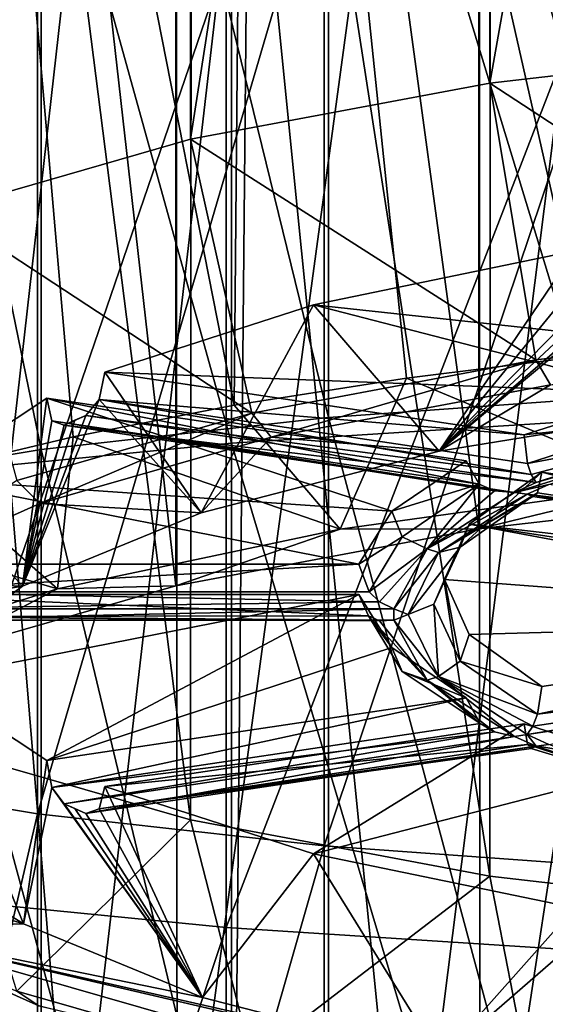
# Model space of a CAD drawing. Header units: millimetres. Extents: x -198 to 325, y 0 to 239.
# Tile 363 of 468: x 140.68 to 144.29, y 96.45 to 103.22. Entities that reach past the tile are written whole.
import ezdxf

# ---------------------------------------------------------------- set-up
doc = ezdxf.new("R2010")
doc.units = ezdxf.units.MM
doc.header["$LTSCALE"] = 65.185185
for name, color, linetype in [('659', 7, 'CONTINUOUS'), ('660', 7, 'CONTINUOUS'), ('713', 7, 'CONTINUOUS'), ('714', 7, 'CONTINUOUS'), ('715', 7, 'CONTINUOUS'), ('716', 7, 'CONTINUOUS'), ('725', 7, 'CONTINUOUS'), ('726', 7, 'CONTINUOUS'), ('727', 7, 'CONTINUOUS'), ('742', 7, 'CONTINUOUS'), ('744', 7, 'CONTINUOUS'), ('745', 7, 'CONTINUOUS'), ('761', 7, 'CONTINUOUS'), ('767', 7, 'CONTINUOUS'), ('768', 7, 'CONTINUOUS'), ('769', 7, 'CONTINUOUS'), ('770', 7, 'CONTINUOUS'), ('795', 7, 'CONTINUOUS'), ('796', 7, 'CONTINUOUS'), ('797', 7, 'CONTINUOUS'), ('802', 7, 'CONTINUOUS'), ('803', 7, 'CONTINUOUS'), ('804', 7, 'CONTINUOUS'), ('805', 7, 'CONTINUOUS'), ('806', 7, 'CONTINUOUS'), ('807', 7, 'CONTINUOUS'), ('808', 7, 'CONTINUOUS'), ('809', 7, 'CONTINUOUS'), ('810', 7, 'CONTINUOUS'), ('811', 7, 'CONTINUOUS'), ('834', 7, 'CONTINUOUS'), ('836', 7, 'CONTINUOUS'), ('837', 7, 'CONTINUOUS'), ('838', 7, 'CONTINUOUS'), ('839', 7, 'CONTINUOUS'), ('840', 7, 'CONTINUOUS')]:
    doc.layers.add(name, color=color, linetype=linetype)

msp = doc.modelspace()

# ---------------------------------------------------------------- linework, layer by layer
at = {"layer": '659', "color": 7, "linetype": 'CONTINUOUS', "true_color": 0xe0f2ff}
for points in [[(145.0558, 100.6489, -10.8693), (145.0558, 109.1266, -9.432), (142.8031, 108.8829, -8.2601), (145.0558, 100.6489, -10.8693)], [(142.8031, 100.4858, -9.6835), (142.8031, 108.8829, -8.2601), (140.8275, 108.5543, -6.68), (142.8031, 100.4858, -9.6835)], [(142.8031, 100.4858, -9.6835), (145.0558, 100.6489, -10.8693), (142.8031, 108.8829, -8.2601), (142.8031, 100.4858, -9.6835)], [(140.8275, 100.2659, -8.0847), (140.8275, 108.5543, -6.68), (139.2051, 108.1535, -4.7526), (140.8275, 100.2659, -8.0847)], [(140.8275, 100.2659, -8.0847), (142.8031, 100.4858, -9.6835), (140.8275, 108.5543, -6.68), (140.8275, 100.2659, -8.0847)], [(139.2051, 99.9977, -6.1344), (140.8275, 100.2659, -8.0847), (139.2051, 108.1535, -4.7526), (139.2051, 99.9977, -6.1344)], [(139.1852, 98.0283, 8.1884), (139.1852, 105.211, 9.4024), (140.8022, 104.8095, 11.3342), (139.1852, 98.0283, 8.1884)], [(140.8022, 97.7596, 10.1431), (139.1852, 98.0283, 8.1884), (140.8022, 104.8095, 11.3342), (140.8022, 97.7596, 10.1431)], [(140.8022, 97.7596, 10.1431), (140.8022, 104.8095, 11.3342), (142.7733, 104.4801, 12.9197), (140.8022, 97.7596, 10.1431)], [(142.7733, 97.5391, 11.7473), (140.8022, 97.7596, 10.1431), (142.7733, 104.4801, 12.9197), (142.7733, 97.5391, 11.7473)], [(142.7733, 97.5391, 11.7473), (142.7733, 104.4801, 12.9197), (145.0228, 104.2353, 14.0977), (142.7733, 97.5391, 11.7473)], [(145.0228, 97.3753, 12.9393), (142.7733, 97.5391, 11.7473), (145.0228, 104.2353, 14.0977), (145.0228, 97.3753, 12.9393)], [(145.0558, 92.0938, -11.7343), (145.0558, 100.6489, -10.8693), (142.8031, 100.4858, -9.6835), (145.0558, 92.0938, -11.7343)], [(142.8031, 92.0121, -10.5401), (142.8031, 100.4858, -9.6835), (140.8275, 100.2659, -8.0847), (142.8031, 92.0121, -10.5401)], [(142.8031, 92.0121, -10.5401), (145.0558, 92.0938, -11.7343), (142.8031, 100.4858, -9.6835), (142.8031, 92.0121, -10.5401)], [(140.8275, 91.9019, -8.93), (140.8275, 100.2659, -8.0847), (139.2051, 99.9977, -6.1344), (140.8275, 91.9019, -8.93)], [(140.8275, 91.9019, -8.93), (142.8031, 92.0121, -10.5401), (140.8275, 100.2659, -8.0847), (140.8275, 91.9019, -8.93)], [(139.2051, 91.7675, -6.966), (140.8275, 91.9019, -8.93), (139.2051, 99.9977, -6.1344), (139.2051, 91.7675, -6.966)], [(139.1852, 90.7805, 7.4578), (139.1852, 98.0283, 8.1884), (140.8022, 97.7596, 10.1431), (139.1852, 90.7805, 7.4578)], [(140.8022, 90.6458, 9.4263), (139.1852, 90.7805, 7.4578), (140.8022, 97.7596, 10.1431), (140.8022, 90.6458, 9.4263)], [(140.8022, 90.6458, 9.4263), (140.8022, 97.7596, 10.1431), (142.7733, 97.5391, 11.7473), (140.8022, 90.6458, 9.4263)], [(142.7733, 90.5353, 11.0418), (140.8022, 90.6458, 9.4263), (142.7733, 97.5391, 11.7473), (142.7733, 90.5353, 11.0418)], [(142.7733, 90.5353, 11.0418), (142.7733, 97.5391, 11.7473), (145.0228, 97.3753, 12.9393), (142.7733, 90.5353, 11.0418)], [(145.0228, 90.4532, 12.2422), (142.7733, 90.5353, 11.0418), (145.0228, 97.3753, 12.9393), (145.0228, 90.4532, 12.2422)]]:
    msp.add_3dface(points, dxfattribs=at)
at = {"layer": '660', "color": 7, "linetype": 'CONTINUOUS', "true_color": 0xe0f2ff}
for points in [[(144.6176, 108.8619, -11.5031), (144.6176, 100.4685, -12.8889), (142.1342, 108.6222, -10.2979), (144.6176, 108.8619, -11.5031)], [(142.1342, 108.6222, -10.2979), (142.1342, 100.3081, -11.6705), (139.9192, 108.2974, -8.6652), (142.1342, 108.6222, -10.2979)], [(142.1342, 108.6222, -10.2979), (144.6176, 100.4685, -12.8889), (142.1342, 100.3081, -11.6705), (142.1342, 108.6222, -10.2979)], [(139.9192, 108.2974, -8.6652), (142.1342, 100.3081, -11.6705), (139.9192, 100.0909, -10.0201), (139.9192, 108.2974, -8.6652)], [(139.8884, 103.969, 13.0955), (139.8884, 97.1949, 11.9771), (142.0988, 103.643, 14.7343), (139.8884, 103.969, 13.0955)], [(142.0988, 103.643, 14.7343), (139.8884, 97.1949, 11.9771), (142.0988, 96.9768, 13.6337), (142.0988, 103.643, 14.7343)], [(142.0988, 103.643, 14.7343), (142.0988, 96.9768, 13.6337), (144.5788, 103.4019, 15.9463), (142.0988, 103.643, 14.7343)], [(144.5788, 103.4019, 15.9463), (142.0988, 96.9768, 13.6337), (144.5788, 96.8155, 14.8588), (144.5788, 103.4019, 15.9463)], [(144.6176, 100.4685, -12.8889), (144.6176, 92.0025, -13.7227), (142.1342, 100.3081, -11.6705), (144.6176, 100.4685, -12.8889)], [(142.1342, 100.3081, -11.6705), (142.1342, 91.9221, -12.4965), (139.9192, 100.0909, -10.0201), (142.1342, 100.3081, -11.6705)], [(142.1342, 100.3081, -11.6705), (144.6176, 92.0025, -13.7227), (142.1342, 91.9221, -12.4965), (142.1342, 100.3081, -11.6705)], [(139.9192, 100.0909, -10.0201), (142.1342, 91.9221, -12.4965), (139.9192, 91.8132, -10.8354), (139.9192, 100.0909, -10.0201)], [(139.8884, 97.1949, 11.9771), (139.8884, 90.3621, 11.3042), (142.0988, 96.9768, 13.6337), (139.8884, 97.1949, 11.9771)], [(142.0988, 96.9768, 13.6337), (139.8884, 90.3621, 11.3042), (142.0988, 90.2529, 12.9714), (142.0988, 96.9768, 13.6337)], [(142.0988, 96.9768, 13.6337), (142.0988, 90.2529, 12.9714), (144.5788, 96.8155, 14.8588), (142.0988, 96.9768, 13.6337)], [(144.5788, 96.8155, 14.8588), (142.0988, 90.2529, 12.9714), (144.5788, 90.172, 14.2045), (144.5788, 96.8155, 14.8588)]]:
    msp.add_3dface(points, dxfattribs=at)
at = {"layer": '713', "color": 2, "linetype": 'CONTINUOUS'}
for points in [[(146.2334, 115.8917, 239.3988), (143.9099, 115.6237, 238.3987), (143.9125, 102.7873, 241.8398), (146.2334, 115.8917, 239.3988)], [(146.2377, 103.0552, 242.8398), (146.2334, 115.8917, 239.3988), (143.9125, 102.7873, 241.8398), (146.2377, 103.0552, 242.8398)], [(143.9099, 115.6237, 238.3987), (141.8536, 115.2369, 236.9553), (141.8533, 102.4001, 240.3947), (143.9099, 115.6237, 238.3987)], [(143.9125, 102.7873, 241.8398), (143.9099, 115.6237, 238.3987), (141.8533, 102.4001, 240.3947), (143.9125, 102.7873, 241.8398)], [(141.8536, 115.2369, 236.9553), (140.1499, 114.7471, 235.1273), (140.1502, 101.9105, 238.5677), (141.8536, 115.2369, 236.9553)], [(141.8533, 102.4001, 240.3947), (141.8536, 115.2369, 236.9553), (140.1502, 101.9105, 238.5677), (141.8533, 102.4001, 240.3947)]]:
    msp.add_3dface(points, dxfattribs=at)
at = {"layer": '714', "color": 2, "linetype": 'CONTINUOUS'}
for points in [[(146.2377, 103.0552, 242.8398), (143.9125, 102.7873, 241.8398), (146.432, 101.1373, 242.7348), (146.2377, 103.0552, 242.8398)], [(143.9125, 102.7873, 241.8398), (141.8533, 102.4001, 240.3947), (144.2268, 100.8831, 241.7865), (143.9125, 102.7873, 241.8398)], [(146.432, 101.1373, 242.7348), (143.9125, 102.7873, 241.8398), (144.2268, 100.8831, 241.7865), (146.432, 101.1373, 242.7348)], [(141.8533, 102.4001, 240.3947), (140.1502, 101.9105, 238.5677), (142.2739, 100.5159, 240.416), (141.8533, 102.4001, 240.3947)], [(144.2268, 100.8831, 241.7865), (141.8533, 102.4001, 240.3947), (142.2739, 100.5159, 240.416), (144.2268, 100.8831, 241.7865)], [(142.2739, 100.5159, 240.416), (140.1502, 101.9105, 238.5677), (140.6587, 100.0516, 238.6833), (142.2739, 100.5159, 240.416)]]:
    msp.add_3dface(points, dxfattribs=at)
at = {"layer": '715', "color": 2, "linetype": 'CONTINUOUS'}
for points in [[(146.432, 101.1373, 242.7348), (144.2268, 100.8831, 241.7865), (144.3286, 100.7115, 241.6672), (146.432, 101.1373, 242.7348)], [(144.2268, 100.8831, 241.7865), (142.2739, 100.5159, 240.416), (142.4088, 100.3512, 240.3223), (144.2268, 100.8831, 241.7865)], [(144.3286, 100.7115, 241.6672), (144.2268, 100.8831, 241.7865), (142.4088, 100.3512, 240.3223), (144.3286, 100.7115, 241.6672)], [(142.2739, 100.5159, 240.416), (140.6587, 100.0516, 238.6833), (140.8181, 99.8948, 238.6191), (142.2739, 100.5159, 240.416)], [(142.4088, 100.3512, 240.3223), (142.2739, 100.5159, 240.416), (140.8181, 99.8948, 238.6191), (142.4088, 100.3512, 240.3223)], [(140.8181, 99.8948, 238.6191), (140.6587, 100.0516, 238.6833), (139.6306, 99.3638, 236.6374), (140.8181, 99.8948, 238.6191)]]:
    msp.add_3dface(points, dxfattribs=at)
at = {"layer": '716', "color": 2, "linetype": 'CONTINUOUS'}
for points in [[(140.2583, 97.2794, 228.8582), (140.7041, 97.0018, 227.8222), (140.0269, 98.6806, 229.2579), (140.2583, 97.2794, 228.8582)], [(140.0269, 98.6806, 229.2579), (140.7041, 97.0018, 227.8222), (140.865, 98.1267, 227.1909), (140.0269, 98.6806, 229.2579)], [(140.865, 98.1267, 227.1909), (140.7041, 97.0018, 227.8222), (140.8994, 97.9392, 227.1741), (140.865, 98.1267, 227.1909)], [(140.7041, 97.0018, 227.8222), (141.9358, 96.496, 225.9347), (140.8994, 97.9392, 227.1741), (140.7041, 97.0018, 227.8222)], [(140.8994, 97.9392, 227.1741), (141.9358, 96.496, 225.9347), (140.9842, 97.8283, 227.0432), (140.8994, 97.9392, 227.1741)], [(141.2262, 97.7927, 226.6274), (141.9358, 96.496, 225.9347), (141.265, 97.9474, 226.5216), (141.2262, 97.7927, 226.6274)], [(141.265, 97.9474, 226.5216), (141.9358, 96.496, 225.9347), (142.6992, 97.4826, 224.7871), (141.265, 97.9474, 226.5216)], [(140.9842, 97.8283, 227.0432), (141.9358, 96.496, 225.9347), (141.0583, 97.7946, 226.9172), (140.9842, 97.8283, 227.0432)], [(141.0583, 97.7946, 226.9172), (141.9358, 96.496, 225.9347), (141.1342, 97.7611, 226.7923), (141.0583, 97.7946, 226.9172)], [(141.1342, 97.7611, 226.7923), (141.9358, 96.496, 225.9347), (141.2262, 97.7927, 226.6274), (141.1342, 97.7611, 226.7923)], [(141.9358, 96.496, 225.9347), (143.5716, 96.0736, 224.3582), (142.6992, 97.4826, 224.7871), (141.9358, 96.496, 225.9347)], [(142.6992, 97.4826, 224.7871), (143.5716, 96.0736, 224.3582), (144.495, 97.1114, 223.4017), (142.6992, 97.4826, 224.7871)], [(144.495, 97.1114, 223.4017), (143.5716, 96.0736, 224.3582), (144.5571, 96.9306, 223.41), (144.495, 97.1114, 223.4017)], [(143.5716, 96.0736, 224.3582), (145.5283, 95.7561, 223.1734), (144.5571, 96.9306, 223.41), (143.5716, 96.0736, 224.3582)]]:
    msp.add_3dface(points, dxfattribs=at)
at = {"layer": '725', "color": 7, "linetype": 'CONTINUOUS', "true_color": 0xcad1ee}
for points in [[(140.0289, 110.7787, 221.2827), (140.0364, 95.0798, 225.4788), (141.753, 110.2831, 219.4332), (140.0289, 110.7787, 221.2827)], [(140.0364, 95.0798, 225.4788), (141.7607, 94.585, 223.6323), (141.753, 110.2831, 219.4332), (140.0364, 95.0798, 225.4788)], [(141.753, 110.2831, 219.4332), (141.7607, 94.585, 223.6323), (143.8375, 109.8911, 217.9703), (141.753, 110.2831, 219.4332)], [(141.7607, 94.585, 223.6323), (143.8419, 94.1942, 222.1737), (143.8375, 109.8911, 217.9703), (141.7607, 94.585, 223.6323)], [(143.8375, 109.8911, 217.9703), (143.8419, 94.1942, 222.1737), (146.1914, 109.6199, 216.958), (143.8375, 109.8911, 217.9703)], [(143.8419, 94.1942, 222.1737), (146.1941, 93.9233, 221.163), (146.1914, 109.6199, 216.958), (143.8419, 94.1942, 222.1737)]]:
    msp.add_3dface(points, dxfattribs=at)
at = {"layer": '726', "color": 7, "linetype": 'CONTINUOUS', "true_color": 0xcad1ee}
for points in [[(144.5903, 100.9128, 244.7383), (143.339, 100.7571, 244.1574), (145.095, 100.0244, 243.9322), (144.5903, 100.9128, 244.7383)], [(143.339, 100.7571, 244.1574), (142.1537, 100.5701, 243.4593), (142.8814, 99.7184, 242.7906), (143.339, 100.7571, 244.1574)], [(145.095, 100.0244, 243.9322), (143.339, 100.7571, 244.1574), (142.8814, 99.7184, 242.7906), (145.095, 100.0244, 243.9322)], [(142.1537, 100.5701, 243.4593), (141.0462, 100.3534, 242.6508), (142.8814, 99.7184, 242.7906), (142.1537, 100.5701, 243.4593)], [(141.0462, 100.3534, 242.6508), (140.0272, 100.1094, 241.74), (140.9391, 99.3065, 241.2531), (141.0462, 100.3534, 242.6508)], [(142.8814, 99.7184, 242.7906), (141.0462, 100.3534, 242.6508), (140.9391, 99.3065, 241.2531), (142.8814, 99.7184, 242.7906)], [(140.0272, 100.1094, 241.74), (139.1071, 99.8403, 240.7359), (140.9391, 99.3065, 241.2531), (140.0272, 100.1094, 241.74)], [(140.9391, 99.3065, 241.2531), (139.1071, 99.8403, 240.7359), (139.3431, 98.8041, 239.3781), (140.9391, 99.3065, 241.2531)]]:
    msp.add_3dface(points, dxfattribs=at)
at = {"layer": '727', "color": 7, "linetype": 'CONTINUOUS', "true_color": 0xcad1ee}
for points in [[(144.6588, 111.5941, 241.9057), (142.2487, 111.2606, 240.661), (144.5903, 100.9128, 244.7383), (144.6588, 111.5941, 241.9057)], [(142.2487, 111.2606, 240.661), (140.1362, 110.8118, 238.9862), (142.1537, 100.5701, 243.4593), (142.2487, 111.2606, 240.661)], [(143.339, 100.7571, 244.1574), (142.2487, 111.2606, 240.661), (142.1537, 100.5701, 243.4593), (143.339, 100.7571, 244.1574)], [(144.5903, 100.9128, 244.7383), (142.2487, 111.2606, 240.661), (143.339, 100.7571, 244.1574), (144.5903, 100.9128, 244.7383)], [(141.0462, 100.3534, 242.6508), (140.1362, 110.8118, 238.9862), (140.0272, 100.1094, 241.74), (141.0462, 100.3534, 242.6508)], [(142.1537, 100.5701, 243.4593), (140.1362, 110.8118, 238.9862), (141.0462, 100.3534, 242.6508), (142.1537, 100.5701, 243.4593)]]:
    msp.add_3dface(points, dxfattribs=at)
at = {"layer": '742', "color": 7, "linetype": 'CONTINUOUS', "true_color": 0xcad1ee}
for points in [[(140.0272, 95.0602, 222.8961), (140.1442, 105.7036, 219.922), (141.0462, 94.8161, 221.9853), (140.0272, 95.0602, 222.8961)], [(140.1442, 105.7036, 219.922), (142.2551, 105.2558, 218.2508), (141.0462, 94.8161, 221.9853), (140.1442, 105.7036, 219.922)], [(141.0462, 94.8161, 221.9853), (142.2551, 105.2558, 218.2508), (142.1537, 94.5995, 221.1768), (141.0462, 94.8161, 221.9853)], [(142.1537, 94.5995, 221.1768), (142.2551, 105.2558, 218.2508), (143.339, 94.4124, 220.4787), (142.1537, 94.5995, 221.1768)], [(142.2551, 105.2558, 218.2508), (144.6631, 104.9229, 217.0085), (143.339, 94.4124, 220.4787), (142.2551, 105.2558, 218.2508)], [(143.339, 94.4124, 220.4787), (144.6631, 104.9229, 217.0085), (144.5903, 94.2568, 219.8978), (143.339, 94.4124, 220.4787)]]:
    msp.add_3dface(points, dxfattribs=at)
at = {"layer": '744', "color": 7, "linetype": 'CONTINUOUS', "true_color": 0xcad1ee}
for points in [[(145.095, 100.0244, 243.9322), (142.8814, 99.7184, 242.7906), (143.835, 99.7196, 242.7947), (145.095, 100.0244, 243.9322)], [(146.1874, 99.9909, 243.8072), (145.095, 100.0244, 243.9322), (143.835, 99.7196, 242.7947), (146.1874, 99.9909, 243.8072)], [(142.8814, 99.7184, 242.7906), (140.9391, 99.3065, 241.2531), (141.753, 99.328, 241.3333), (142.8814, 99.7184, 242.7906)], [(143.835, 99.7196, 242.7947), (142.8814, 99.7184, 242.7906), (141.753, 99.328, 241.3333), (143.835, 99.7196, 242.7947)], [(141.753, 99.328, 241.3333), (140.9391, 99.3065, 241.2531), (140.0282, 98.8321, 239.4826), (141.753, 99.328, 241.3333)], [(140.9391, 99.3065, 241.2531), (139.3431, 98.8041, 239.3781), (140.0282, 98.8321, 239.4826), (140.9391, 99.3065, 241.2531)]]:
    msp.add_3dface(points, dxfattribs=at)
at = {"layer": '745', "color": 7, "linetype": 'CONTINUOUS', "true_color": 0xcad1ee}
for points in [[(146.1914, 115.6875, 239.6027), (146.1874, 99.9909, 243.8072), (143.8375, 115.4162, 238.5904), (146.1914, 115.6875, 239.6027)], [(143.8375, 115.4162, 238.5904), (143.835, 99.7196, 242.7947), (141.753, 115.0243, 237.1275), (143.8375, 115.4162, 238.5904)], [(146.1874, 99.9909, 243.8072), (143.835, 99.7196, 242.7947), (143.8375, 115.4162, 238.5904), (146.1874, 99.9909, 243.8072)], [(141.753, 115.0243, 237.1275), (141.753, 99.328, 241.3333), (140.0289, 114.5287, 235.2779), (141.753, 115.0243, 237.1275)], [(143.835, 99.7196, 242.7947), (141.753, 99.328, 241.3333), (141.753, 115.0243, 237.1275), (143.835, 99.7196, 242.7947)], [(141.753, 99.328, 241.3333), (140.0282, 98.8321, 239.4826), (140.0289, 114.5287, 235.2779), (141.753, 99.328, 241.3333)]]:
    msp.add_3dface(points, dxfattribs=at)
at = {"layer": '761', "color": 2, "linetype": 'CONTINUOUS'}
for points in [[(147.1, 99.3722, 231.8391), (144.2683, 100.1091, 234.5894), (143.7694, 99.7507, 233.2516), (147.1, 99.3722, 231.8391)], [(147.1, 99.3722, 231.8391), (147.1536, 99.5159, 232.3753), (144.2683, 100.1091, 234.5894), (147.1, 99.3722, 231.8391)], [(147.1536, 99.5159, 232.3753), (147.3125, 99.6542, 232.8917), (144.2683, 100.1091, 234.5894), (147.1536, 99.5159, 232.3753)], [(147.3125, 99.0902, 230.7865), (143.7694, 99.7507, 233.2516), (143.6, 99.3722, 231.8391), (147.3125, 99.0902, 230.7865)], [(147.3125, 99.0902, 230.7865), (147.1536, 99.2285, 231.3029), (143.7694, 99.7507, 233.2516), (147.3125, 99.0902, 230.7865)], [(147.1536, 99.2285, 231.3029), (147.1, 99.3722, 231.8391), (143.7694, 99.7507, 233.2516), (147.1536, 99.2285, 231.3029)], [(147.3125, 99.0902, 230.7865), (143.6, 99.3722, 231.8391), (143.7694, 98.9937, 230.4266), (147.3125, 99.0902, 230.7865)], [(144.2683, 98.6353, 229.0888), (147.3125, 99.0902, 230.7865), (143.7694, 98.9937, 230.4266), (144.2683, 98.6353, 229.0888)]]:
    msp.add_3dface(points, dxfattribs=at)
at = {"layer": '767', "color": 2, "linetype": 'CONTINUOUS'}
for points in [[(144.1698, 98.2357, 228.2628), (144.1477, 98.3782, 228.1293), (145.0503, 98.0911, 227.058), (144.1698, 98.2357, 228.2628)], [(145.2271, 97.8954, 227.2935), (144.1962, 98.2091, 228.3809), (144.1698, 98.2357, 228.2628), (145.2271, 97.8954, 227.2935)], [(145.2271, 97.8954, 227.2935), (144.1698, 98.2357, 228.2628), (145.102, 97.9338, 227.1538), (145.2271, 97.8954, 227.2935)], [(144.1698, 98.2357, 228.2628), (145.0503, 98.0911, 227.058), (145.102, 97.9338, 227.1538), (144.1698, 98.2357, 228.2628)], [(145.2271, 97.8954, 227.2935), (144.2308, 98.2238, 228.5191), (144.1962, 98.2091, 228.3809), (145.2271, 97.8954, 227.2935)]]:
    msp.add_3dface(points, dxfattribs=at)
at = {"layer": '768', "color": 2, "linetype": 'CONTINUOUS'}
for points in [[(143.0766, 99.1202, 231.5636), (143.0114, 99.2687, 231.4527), (143.2386, 98.9033, 230.0891), (143.0766, 99.1202, 231.5636)], [(143.4801, 98.6786, 230.2163), (143.1531, 99.0864, 231.6551), (143.0766, 99.1202, 231.5636), (143.4801, 98.6786, 230.2163)], [(143.4801, 98.6786, 230.2163), (143.0766, 99.1202, 231.5636), (143.3093, 98.7374, 230.1531), (143.4801, 98.6786, 230.2163)], [(143.0766, 99.1202, 231.5636), (143.2386, 98.9033, 230.0891), (143.3093, 98.7374, 230.1531), (143.0766, 99.1202, 231.5636)], [(143.4801, 98.6786, 230.2163), (143.2517, 99.0919, 231.7589), (143.1531, 99.0864, 231.6551), (143.4801, 98.6786, 230.2163)], [(143.2386, 98.9033, 230.0891), (143.7477, 98.5575, 228.7985), (143.3093, 98.7374, 230.1531), (143.2386, 98.9033, 230.0891)], [(143.8445, 98.3794, 228.8166), (143.4801, 98.6786, 230.2163), (143.3093, 98.7374, 230.1531), (143.8445, 98.3794, 228.8166)], [(143.7477, 98.5575, 228.7985), (143.8445, 98.3794, 228.8166), (143.3093, 98.7374, 230.1531), (143.7477, 98.5575, 228.7985)], [(144.0808, 98.291, 228.7701), (143.4801, 98.6786, 230.2163), (143.9446, 98.3219, 228.8019), (144.0808, 98.291, 228.7701)], [(143.4801, 98.6786, 230.2163), (143.8445, 98.3794, 228.8166), (143.9446, 98.3219, 228.8019), (143.4801, 98.6786, 230.2163)]]:
    msp.add_3dface(points, dxfattribs=at)
at = {"layer": '769', "color": 2, "linetype": 'CONTINUOUS'}
for points in [[(143.8385, 100.0276, 234.9502), (143.7477, 100.1869, 234.8797), (143.2386, 99.8411, 233.5891), (143.8385, 100.0276, 234.9502)], [(143.8385, 100.0276, 234.9502), (143.2386, 99.8411, 233.5891), (143.3092, 99.6654, 233.6165), (143.8385, 100.0276, 234.9502)], [(143.4801, 99.5829, 233.5913), (143.8385, 100.0276, 234.9502), (143.3092, 99.6654, 233.6165), (143.4801, 99.5829, 233.5913)], [(143.4801, 99.5829, 233.5913), (143.9446, 99.9812, 234.9945), (143.8385, 100.0276, 234.9502), (143.4801, 99.5829, 233.5913)], [(143.4801, 99.5829, 233.5913), (144.0808, 99.9704, 235.0375), (143.9446, 99.9812, 234.9945), (143.4801, 99.5829, 233.5913)], [(143.2386, 99.8411, 233.5891), (143.0114, 99.4757, 232.2255), (143.3092, 99.6654, 233.6165), (143.2386, 99.8411, 233.5891)], [(143.0114, 99.4757, 232.2255), (143.0809, 99.2861, 232.2005), (143.3092, 99.6654, 233.6165), (143.0114, 99.4757, 232.2255)], [(143.0809, 99.2861, 232.2005), (143.4801, 99.5829, 233.5913), (143.3092, 99.6654, 233.6165), (143.0809, 99.2861, 232.2005)], [(143.4801, 99.5829, 233.5913), (143.0809, 99.2861, 232.2005), (143.1531, 99.2167, 232.1413), (143.4801, 99.5829, 233.5913)], [(143.2517, 99.1695, 232.0487), (143.4801, 99.5829, 233.5913), (143.1531, 99.2167, 232.1413), (143.2517, 99.1695, 232.0487)]]:
    msp.add_3dface(points, dxfattribs=at)
at = {"layer": '770', "color": 2, "linetype": 'CONTINUOUS'}
for points in [[(145.0503, 100.6533, 236.6201), (144.1477, 100.3662, 235.5489), (145.102, 100.4691, 236.6159), (145.0503, 100.6533, 236.6201)], [(144.1477, 100.3662, 235.5489), (144.1713, 100.1702, 235.4999), (145.102, 100.4691, 236.6159), (144.1477, 100.3662, 235.5489)], [(144.1713, 100.1702, 235.4999), (145.2271, 100.366, 236.5141), (145.102, 100.4691, 236.6159), (144.1713, 100.1702, 235.4999)], [(145.2271, 100.366, 236.5141), (144.1713, 100.1702, 235.4999), (144.1962, 100.094, 235.4155), (145.2271, 100.366, 236.5141)], [(144.2308, 100.0376, 235.2885), (145.2271, 100.366, 236.5141), (144.1962, 100.094, 235.4155), (144.2308, 100.0376, 235.2885)]]:
    msp.add_3dface(points, dxfattribs=at)
at = {"layer": '795', "color": 2, "linetype": 'CONTINUOUS'}
for points in [[(144.2683, 100.1091, 234.5894), (147.3993, 99.4955, 232.9646), (144.2396, 99.9675, 234.7269), (144.2683, 100.1091, 234.5894)], [(147.3125, 99.6542, 232.8917), (147.3993, 99.4955, 232.9646), (144.2683, 100.1091, 234.5894), (147.3125, 99.6542, 232.8917)], [(147.6337, 99.4395, 233.0561), (144.1674, 99.9574, 234.9892), (144.2073, 99.942, 234.8477), (147.6337, 99.4395, 233.0561)], [(144.2396, 99.9675, 234.7269), (147.3993, 99.4955, 232.9646), (144.2073, 99.942, 234.8477), (144.2396, 99.9675, 234.7269)], [(147.5014, 99.4497, 233.0111), (147.6337, 99.4395, 233.0561), (144.2073, 99.942, 234.8477), (147.5014, 99.4497, 233.0111)], [(147.3993, 99.4955, 232.9646), (147.5014, 99.4497, 233.0111), (144.2073, 99.942, 234.8477), (147.3993, 99.4955, 232.9646)]]:
    msp.add_3dface(points, dxfattribs=at)
at = {"layer": '796', "color": 2, "linetype": 'CONTINUOUS'}
for points in [[(144.2683, 100.1091, 234.5894), (144.2396, 99.9675, 234.7269), (143.7071, 99.5942, 233.3505), (144.2683, 100.1091, 234.5894)], [(143.7694, 99.7507, 233.2516), (144.2683, 100.1091, 234.5894), (143.7071, 99.5942, 233.3505), (143.7694, 99.7507, 233.2516)], [(143.5577, 99.5574, 233.4962), (144.2396, 99.9675, 234.7269), (144.2073, 99.942, 234.8477), (143.5577, 99.5574, 233.4962)], [(144.2396, 99.9675, 234.7269), (143.5577, 99.5574, 233.4962), (143.7071, 99.5942, 233.3505), (144.2396, 99.9675, 234.7269)], [(144.1674, 99.9574, 234.9892), (143.5577, 99.5574, 233.4962), (144.2073, 99.942, 234.8477), (144.1674, 99.9574, 234.9892)], [(143.6, 99.3722, 231.8391), (143.7694, 99.7507, 233.2516), (143.5268, 99.2014, 231.8848), (143.6, 99.3722, 231.8391)], [(143.5268, 99.2014, 231.8848), (143.7694, 99.7507, 233.2516), (143.7071, 99.5942, 233.3505), (143.5268, 99.2014, 231.8848)], [(143.5577, 99.5574, 233.4962), (143.35, 99.1307, 231.9038), (143.7071, 99.5942, 233.3505), (143.5577, 99.5574, 233.4962)], [(143.35, 99.1307, 231.9038), (143.5268, 99.2014, 231.8848), (143.7071, 99.5942, 233.3505), (143.35, 99.1307, 231.9038)], [(143.7071, 98.8087, 230.4192), (143.6, 99.3722, 231.8391), (143.5268, 99.2014, 231.8848), (143.7071, 98.8087, 230.4192)], [(143.7694, 98.9937, 230.4266), (143.6, 99.3722, 231.8391), (143.7071, 98.8087, 230.4192), (143.7694, 98.9937, 230.4266)], [(143.35, 99.1307, 231.9038), (143.5577, 98.704, 230.3114), (143.5268, 99.2014, 231.8848), (143.35, 99.1307, 231.9038)], [(143.5577, 98.704, 230.3114), (143.7071, 98.8087, 230.4192), (143.5268, 99.2014, 231.8848), (143.5577, 98.704, 230.3114)], [(144.2683, 98.6353, 229.0888), (143.7694, 98.9937, 230.4266), (143.7071, 98.8087, 230.4192), (144.2683, 98.6353, 229.0888)], [(143.5577, 98.704, 230.3114), (144.2396, 98.4439, 229.0405), (143.7071, 98.8087, 230.4192), (143.5577, 98.704, 230.3114)], [(144.2396, 98.4439, 229.0405), (144.2683, 98.6353, 229.0888), (143.7071, 98.8087, 230.4192), (144.2396, 98.4439, 229.0405)], [(143.5577, 98.704, 230.3114), (144.1674, 98.304, 228.8184), (144.2073, 98.3613, 228.9486), (143.5577, 98.704, 230.3114)], [(143.5577, 98.704, 230.3114), (144.2073, 98.3613, 228.9486), (144.2396, 98.4439, 229.0405), (143.5577, 98.704, 230.3114)]]:
    msp.add_3dface(points, dxfattribs=at)
at = {"layer": '797', "color": 2, "linetype": 'CONTINUOUS'}
for points in [[(144.2683, 98.6353, 229.0888), (144.2396, 98.4439, 229.0405), (147.3125, 99.0902, 230.7865), (144.2683, 98.6353, 229.0888)], [(147.3125, 99.0902, 230.7865), (144.2396, 98.4439, 229.0405), (147.4049, 98.9114, 230.8022), (147.3125, 99.0902, 230.7865)], [(144.1674, 98.304, 228.8184), (147.6337, 98.822, 230.7515), (147.501, 98.8535, 230.7854), (144.1674, 98.304, 228.8184)], [(144.2073, 98.3613, 228.9486), (144.1674, 98.304, 228.8184), (147.501, 98.8535, 230.7854), (144.2073, 98.3613, 228.9486)], [(144.2396, 98.4439, 229.0405), (144.2073, 98.3613, 228.9486), (147.501, 98.8535, 230.7854), (144.2396, 98.4439, 229.0405)], [(147.4049, 98.9114, 230.8022), (144.2396, 98.4439, 229.0405), (147.501, 98.8535, 230.7854), (147.4049, 98.9114, 230.8022)]]:
    msp.add_3dface(points, dxfattribs=at)
at = {"layer": '802', "color": 2, "linetype": 'CONTINUOUS'}
for points in [[(144.495, 101.633, 240.2765), (142.6992, 101.2618, 238.8911), (146.1593, 100.8869, 237.492), (144.495, 101.633, 240.2765)], [(142.6992, 101.2618, 238.8911), (141.265, 100.797, 237.1565), (145.0503, 100.6533, 236.6201), (142.6992, 101.2618, 238.8911)], [(146.1593, 100.8869, 237.492), (142.6992, 101.2618, 238.8911), (145.0503, 100.6533, 236.6201), (146.1593, 100.8869, 237.492)], [(145.0503, 100.6533, 236.6201), (141.265, 100.797, 237.1565), (144.1477, 100.3662, 235.5489), (145.0503, 100.6533, 236.6201)]]:
    msp.add_3dface(points, dxfattribs=at)
at = {"layer": '803', "color": 2, "linetype": 'CONTINUOUS'}
for points in [[(141.265, 100.797, 237.1565), (141.226, 100.61, 237.1422), (144.1477, 100.3662, 235.5489), (141.265, 100.797, 237.1565)], [(141.226, 100.61, 237.1422), (141.1342, 100.5003, 237.0153), (144.1962, 100.094, 235.4155), (141.226, 100.61, 237.1422)], [(144.1477, 100.3662, 235.5489), (141.226, 100.61, 237.1422), (144.1713, 100.1702, 235.4999), (144.1477, 100.3662, 235.5489)], [(144.1713, 100.1702, 235.4999), (141.226, 100.61, 237.1422), (144.1962, 100.094, 235.4155), (144.1713, 100.1702, 235.4999)], [(141.1342, 100.5003, 237.0153), (144.2308, 100.0376, 235.2885), (144.1962, 100.094, 235.4155), (141.1342, 100.5003, 237.0153)]]:
    msp.add_3dface(points, dxfattribs=at)
at = {"layer": '804', "color": 2, "linetype": 'CONTINUOUS'}
for points in [[(140.8994, 100.4637, 236.5956), (140.865, 100.6177, 236.4873), (143.8385, 100.0276, 234.9502), (140.8994, 100.4637, 236.5956)], [(143.8385, 100.0276, 234.9502), (140.865, 100.6177, 236.4873), (143.7477, 100.1869, 234.8797), (143.8385, 100.0276, 234.9502)], [(140.9842, 100.4331, 236.7644), (140.8994, 100.4637, 236.5956), (144.0808, 99.9704, 235.0375), (140.9842, 100.4331, 236.7644)], [(144.0808, 99.9704, 235.0375), (140.8994, 100.4637, 236.5956), (143.9446, 99.9812, 234.9945), (144.0808, 99.9704, 235.0375)], [(143.9446, 99.9812, 234.9945), (140.8994, 100.4637, 236.5956), (143.8385, 100.0276, 234.9502), (143.9446, 99.9812, 234.9945)]]:
    msp.add_3dface(points, dxfattribs=at)
at = {"layer": '805', "color": 2, "linetype": 'CONTINUOUS'}
for points in [[(140.865, 100.6177, 236.4873), (140.0269, 100.0638, 234.4203), (143.2386, 99.8411, 233.5891), (140.865, 100.6177, 236.4873)], [(143.7477, 100.1869, 234.8797), (140.865, 100.6177, 236.4873), (143.2386, 99.8411, 233.5891), (143.7477, 100.1869, 234.8797)], [(140.0269, 100.0638, 234.4203), (139.6828, 99.4757, 232.2255), (143.0114, 99.4757, 232.2255), (140.0269, 100.0638, 234.4203)], [(143.2386, 99.8411, 233.5891), (140.0269, 100.0638, 234.4203), (143.0114, 99.4757, 232.2255), (143.2386, 99.8411, 233.5891)]]:
    msp.add_3dface(points, dxfattribs=at)
at = {"layer": '806', "color": 2, "linetype": 'CONTINUOUS'}
for points in [[(139.6828, 99.4757, 232.2255), (139.6802, 99.2858, 232.2003), (143.0114, 99.4757, 232.2255), (139.6828, 99.4757, 232.2255)], [(143.0114, 99.4757, 232.2255), (139.6802, 99.2858, 232.2003), (143.0809, 99.2861, 232.2005), (143.0114, 99.4757, 232.2255)], [(139.6802, 99.2858, 232.2003), (139.6761, 99.1695, 232.0487), (143.1531, 99.2167, 232.1413), (139.6802, 99.2858, 232.2003)], [(143.0809, 99.2861, 232.2005), (139.6802, 99.2858, 232.2003), (143.1531, 99.2167, 232.1413), (143.0809, 99.2861, 232.2005)], [(139.6761, 99.1695, 232.0487), (143.2517, 99.1695, 232.0487), (143.1531, 99.2167, 232.1413), (139.6761, 99.1695, 232.0487)]]:
    msp.add_3dface(points, dxfattribs=at)
at = {"layer": '807', "color": 2, "linetype": 'CONTINUOUS'}
for points in [[(139.6802, 99.1169, 231.5692), (139.6828, 99.2687, 231.4527), (143.0766, 99.1202, 231.5636), (139.6802, 99.1169, 231.5692)], [(143.0766, 99.1202, 231.5636), (139.6828, 99.2687, 231.4527), (143.0114, 99.2687, 231.4527), (143.0766, 99.1202, 231.5636)], [(143.1531, 99.0864, 231.6551), (139.6802, 99.1169, 231.5692), (143.0766, 99.1202, 231.5636), (143.1531, 99.0864, 231.6551)], [(139.6761, 99.0919, 231.7589), (139.6802, 99.1169, 231.5692), (143.2517, 99.0919, 231.7589), (139.6761, 99.0919, 231.7589)], [(143.2517, 99.0919, 231.7589), (139.6802, 99.1169, 231.5692), (143.1531, 99.0864, 231.6551), (143.2517, 99.0919, 231.7589)]]:
    msp.add_3dface(points, dxfattribs=at)
at = {"layer": '808', "color": 2, "linetype": 'CONTINUOUS'}
for points in [[(139.6828, 99.2687, 231.4527), (140.0269, 98.6806, 229.2579), (143.0114, 99.2687, 231.4527), (139.6828, 99.2687, 231.4527)], [(140.0269, 98.6806, 229.2579), (140.865, 98.1267, 227.1909), (143.0114, 99.2687, 231.4527), (140.0269, 98.6806, 229.2579)], [(143.0114, 99.2687, 231.4527), (140.865, 98.1267, 227.1909), (143.2386, 98.9033, 230.0891), (143.0114, 99.2687, 231.4527)], [(143.2386, 98.9033, 230.0891), (140.865, 98.1267, 227.1909), (143.7477, 98.5575, 228.7985), (143.2386, 98.9033, 230.0891)]]:
    msp.add_3dface(points, dxfattribs=at)
at = {"layer": '809', "color": 2, "linetype": 'CONTINUOUS'}
for points in [[(140.865, 98.1267, 227.1909), (140.8994, 97.9392, 227.1741), (143.7477, 98.5575, 228.7985), (140.865, 98.1267, 227.1909)], [(143.7477, 98.5575, 228.7985), (140.8994, 97.9392, 227.1741), (143.8445, 98.3794, 228.8166), (143.7477, 98.5575, 228.7985)], [(143.8445, 98.3794, 228.8166), (140.8994, 97.9392, 227.1741), (143.9446, 98.3219, 228.8019), (143.8445, 98.3794, 228.8166)], [(140.8994, 97.9392, 227.1741), (140.9842, 97.8283, 227.0432), (143.9446, 98.3219, 228.8019), (140.8994, 97.9392, 227.1741)], [(140.9842, 97.8283, 227.0432), (144.0808, 98.291, 228.7701), (143.9446, 98.3219, 228.8019), (140.9842, 97.8283, 227.0432)]]:
    msp.add_3dface(points, dxfattribs=at)
at = {"layer": '810', "color": 2, "linetype": 'CONTINUOUS'}
for points in [[(144.1698, 98.2357, 228.2628), (141.265, 97.9474, 226.5216), (144.1477, 98.3782, 228.1293), (144.1698, 98.2357, 228.2628)], [(141.1342, 97.7611, 226.7923), (141.2262, 97.7927, 226.6274), (144.2308, 98.2238, 228.5191), (141.1342, 97.7611, 226.7923)], [(141.2262, 97.7927, 226.6274), (141.265, 97.9474, 226.5216), (144.1698, 98.2357, 228.2628), (141.2262, 97.7927, 226.6274)], [(144.1962, 98.2091, 228.3809), (141.2262, 97.7927, 226.6274), (144.1698, 98.2357, 228.2628), (144.1962, 98.2091, 228.3809)], [(144.2308, 98.2238, 228.5191), (141.2262, 97.7927, 226.6274), (144.1962, 98.2091, 228.3809), (144.2308, 98.2238, 228.5191)]]:
    msp.add_3dface(points, dxfattribs=at)
at = {"layer": '811', "color": 2, "linetype": 'CONTINUOUS'}
for points in [[(141.265, 97.9474, 226.5216), (142.6992, 97.4826, 224.7871), (144.1477, 98.3782, 228.1293), (141.265, 97.9474, 226.5216)], [(144.1477, 98.3782, 228.1293), (142.6992, 97.4826, 224.7871), (145.0503, 98.0911, 227.058), (144.1477, 98.3782, 228.1293)], [(142.6992, 97.4826, 224.7871), (144.495, 97.1114, 223.4017), (145.0503, 98.0911, 227.058), (142.6992, 97.4826, 224.7871)]]:
    msp.add_3dface(points, dxfattribs=at)
at = {"layer": '834', "color": 2, "linetype": 'CONTINUOUS'}
for points in [[(141.1342, 100.5003, 237.0153), (141.0583, 100.4669, 236.8904), (140.9842, 100.4331, 236.7644), (141.1342, 100.5003, 237.0153)], [(141.1342, 100.5003, 237.0153), (140.9842, 100.4331, 236.7644), (144.2308, 100.0376, 235.2885), (141.1342, 100.5003, 237.0153)], [(140.9842, 100.4331, 236.7644), (144.0808, 99.9704, 235.0375), (144.2308, 100.0376, 235.2885), (140.9842, 100.4331, 236.7644)], [(144.2308, 100.0376, 235.2885), (144.0808, 99.9704, 235.0375), (145.3511, 100.3614, 236.4967), (144.2308, 100.0376, 235.2885)], [(145.3511, 100.3614, 236.4967), (144.0808, 99.9704, 235.0375), (144.3174, 100.0247, 235.2402), (145.3511, 100.3614, 236.4967)], [(145.2271, 100.366, 236.5141), (144.2308, 100.0376, 235.2885), (145.3511, 100.3614, 236.4967), (145.2271, 100.366, 236.5141)], [(144.0808, 99.9704, 235.0375), (144.1674, 99.9574, 234.9892), (144.3174, 100.0247, 235.2402), (144.0808, 99.9704, 235.0375)], [(144.1674, 99.9574, 234.9892), (147.7837, 99.5067, 233.3071), (144.3174, 100.0247, 235.2402), (144.1674, 99.9574, 234.9892)], [(144.0808, 99.9704, 235.0375), (143.4801, 99.5829, 233.5913), (144.1674, 99.9574, 234.9892), (144.0808, 99.9704, 235.0375)], [(144.1674, 99.9574, 234.9892), (143.4801, 99.5829, 233.5913), (143.5577, 99.5574, 233.4962), (144.1674, 99.9574, 234.9892)], [(144.1674, 99.9574, 234.9892), (147.6337, 99.4395, 233.0561), (147.7837, 99.5067, 233.3071), (144.1674, 99.9574, 234.9892)], [(143.4801, 99.5829, 233.5913), (143.2517, 99.1695, 232.0487), (143.5577, 99.5574, 233.4962), (143.4801, 99.5829, 233.5913)], [(143.5577, 99.5574, 233.4962), (143.2517, 99.1695, 232.0487), (143.35, 99.1307, 231.9038), (143.5577, 99.5574, 233.4962)], [(139.6761, 99.1695, 232.0487), (139.6761, 99.0919, 231.7589), (143.2517, 99.1695, 232.0487), (139.6761, 99.1695, 232.0487)], [(139.6761, 99.0919, 231.7589), (143.2517, 99.0919, 231.7589), (143.2517, 99.1695, 232.0487), (139.6761, 99.0919, 231.7589)], [(143.2517, 99.1695, 232.0487), (143.2517, 99.0919, 231.7589), (143.35, 99.1307, 231.9038), (143.2517, 99.1695, 232.0487)], [(143.35, 99.1307, 231.9038), (143.2517, 99.0919, 231.7589), (143.5577, 98.704, 230.3114), (143.35, 99.1307, 231.9038)], [(143.2517, 99.0919, 231.7589), (143.4801, 98.6786, 230.2163), (143.5577, 98.704, 230.3114), (143.2517, 99.0919, 231.7589)], [(147.6337, 98.822, 230.7515), (144.1674, 98.304, 228.8184), (144.3174, 98.2367, 228.5674), (147.6337, 98.822, 230.7515)], [(143.4801, 98.6786, 230.2163), (144.0808, 98.291, 228.7701), (143.5577, 98.704, 230.3114), (143.4801, 98.6786, 230.2163)], [(143.5577, 98.704, 230.3114), (144.0808, 98.291, 228.7701), (144.1674, 98.304, 228.8184), (143.5577, 98.704, 230.3114)], [(140.9842, 97.8283, 227.0432), (141.1342, 97.7611, 226.7923), (144.0808, 98.291, 228.7701), (140.9842, 97.8283, 227.0432)], [(141.1342, 97.7611, 226.7923), (144.2308, 98.2238, 228.5191), (144.0808, 98.291, 228.7701), (141.1342, 97.7611, 226.7923)], [(144.0808, 98.291, 228.7701), (144.2308, 98.2238, 228.5191), (144.1674, 98.304, 228.8184), (144.0808, 98.291, 228.7701)], [(144.1674, 98.304, 228.8184), (144.2308, 98.2238, 228.5191), (144.3174, 98.2367, 228.5674), (144.1674, 98.304, 228.8184)], [(144.2308, 98.2238, 228.5191), (145.2271, 97.8954, 227.2935), (144.3174, 98.2367, 228.5674), (144.2308, 98.2238, 228.5191)], [(140.9842, 97.8283, 227.0432), (141.0583, 97.7946, 226.9172), (141.1342, 97.7611, 226.7923), (140.9842, 97.8283, 227.0432)]]:
    msp.add_3dface(points, dxfattribs=at)
at = {"layer": '836', "color": 2, "linetype": 'CONTINUOUS'}
for points in [[(144.495, 101.633, 240.2765), (143.5636, 100.2543, 239.9609), (142.6992, 101.2618, 238.8911), (144.495, 101.633, 240.2765)], [(144.5571, 101.4723, 240.3597), (143.5636, 100.2543, 239.9609), (144.495, 101.633, 240.2765), (144.5571, 101.4723, 240.3597)], [(145.5198, 100.5724, 241.1479), (143.5636, 100.2543, 239.9609), (145.1229, 101.5567, 240.6753), (145.5198, 100.5724, 241.1479)], [(145.1229, 101.5567, 240.6753), (143.5636, 100.2543, 239.9609), (144.9679, 101.4642, 240.6124), (145.1229, 101.5567, 240.6753)], [(144.7081, 101.4253, 240.4675), (143.5636, 100.2543, 239.9609), (144.5571, 101.4723, 240.3597), (144.7081, 101.4253, 240.4675)], [(144.9679, 101.4642, 240.6124), (143.5636, 100.2543, 239.9609), (144.8375, 101.445, 240.5408), (144.9679, 101.4642, 240.6124)], [(144.8375, 101.445, 240.5408), (143.5636, 100.2543, 239.9609), (144.7081, 101.4253, 240.4675), (144.8375, 101.445, 240.5408)], [(142.6992, 101.2618, 238.8911), (141.9274, 99.8308, 238.3802), (141.265, 100.797, 237.1565), (142.6992, 101.2618, 238.8911)], [(143.5636, 100.2543, 239.9609), (141.9274, 99.8308, 238.3802), (142.6992, 101.2618, 238.8911), (143.5636, 100.2543, 239.9609)], [(141.265, 100.797, 237.1565), (141.9274, 99.8308, 238.3802), (141.226, 100.61, 237.1422), (141.265, 100.797, 237.1565)], [(140.865, 100.6177, 236.4873), (140.6989, 99.325, 236.4926), (140.0269, 100.0638, 234.4203), (140.865, 100.6177, 236.4873)], [(140.8994, 100.4637, 236.5956), (140.6989, 99.325, 236.4926), (140.865, 100.6177, 236.4873), (140.8994, 100.4637, 236.5956)], [(141.9274, 99.8308, 238.3802), (140.6989, 99.325, 236.4926), (141.226, 100.61, 237.1422), (141.9274, 99.8308, 238.3802)], [(141.226, 100.61, 237.1422), (140.6989, 99.325, 236.4926), (141.1342, 100.5003, 237.0153), (141.226, 100.61, 237.1422)], [(141.1342, 100.5003, 237.0153), (140.6989, 99.325, 236.4926), (141.0583, 100.4669, 236.8904), (141.1342, 100.5003, 237.0153)], [(141.0583, 100.4669, 236.8904), (140.6989, 99.325, 236.4926), (140.9842, 100.4331, 236.7644), (141.0583, 100.4669, 236.8904)], [(140.9842, 100.4331, 236.7644), (140.6989, 99.325, 236.4926), (140.8994, 100.4637, 236.5956), (140.9842, 100.4331, 236.7644)], [(140.6989, 99.325, 236.4926), (139.9345, 98.7599, 234.3837), (140.0269, 100.0638, 234.4203), (140.6989, 99.325, 236.4926)]]:
    msp.add_3dface(points, dxfattribs=at)
at = {"layer": '837', "color": 2, "linetype": 'CONTINUOUS'}
for points in [[(144.3286, 100.7115, 241.6672), (142.4088, 100.3512, 240.3223), (143.5636, 100.2543, 239.9609), (144.3286, 100.7115, 241.6672)], [(145.5198, 100.5724, 241.1479), (144.3286, 100.7115, 241.6672), (143.5636, 100.2543, 239.9609), (145.5198, 100.5724, 241.1479)], [(142.4088, 100.3512, 240.3223), (140.8181, 99.8948, 238.6191), (141.9274, 99.8308, 238.3802), (142.4088, 100.3512, 240.3223)], [(143.5636, 100.2543, 239.9609), (142.4088, 100.3512, 240.3223), (141.9274, 99.8308, 238.3802), (143.5636, 100.2543, 239.9609)], [(140.8181, 99.8948, 238.6191), (139.6306, 99.3638, 236.6374), (140.6989, 99.325, 236.4926), (140.8181, 99.8948, 238.6191)], [(141.9274, 99.8308, 238.3802), (140.8181, 99.8948, 238.6191), (140.6989, 99.325, 236.4926), (141.9274, 99.8308, 238.3802)], [(139.6306, 99.3638, 236.6374), (139.2018, 99.0758, 235.5624), (140.6989, 99.325, 236.4926), (139.6306, 99.3638, 236.6374)], [(140.6989, 99.325, 236.4926), (139.2018, 99.0758, 235.5624), (139.9345, 98.7599, 234.3837), (140.6989, 99.325, 236.4926)], [(138.8912, 97.5534, 229.8809), (139.6258, 96.9685, 227.6982), (140.7041, 97.0018, 227.8222), (138.8912, 97.5534, 229.8809)], [(140.2583, 97.2794, 228.8582), (138.8912, 97.5534, 229.8809), (140.7041, 97.0018, 227.8222), (140.2583, 97.2794, 228.8582)], [(140.7041, 97.0018, 227.8222), (139.6258, 96.9685, 227.6982), (141.9358, 96.496, 225.9347), (140.7041, 97.0018, 227.8222)], [(139.6258, 96.9685, 227.6982), (140.81, 96.4377, 225.7169), (144.3212, 95.6191, 222.6621), (139.6258, 96.9685, 227.6982)], [(139.6258, 96.9685, 227.6982), (144.3212, 95.6191, 222.6621), (146.4873, 95.3695, 221.7303), (139.6258, 96.9685, 227.6982)], [(139.6258, 96.9685, 227.6982), (146.4873, 95.3695, 221.7303), (143.5716, 96.0736, 224.3582), (139.6258, 96.9685, 227.6982)], [(141.9358, 96.496, 225.9347), (139.6258, 96.9685, 227.6982), (143.5716, 96.0736, 224.3582), (141.9358, 96.496, 225.9347)]]:
    msp.add_3dface(points, dxfattribs=at)
at = {"layer": '838', "color": 2, "linetype": 'CONTINUOUS'}
for points in [[(139.6258, 96.9685, 227.6982), (140.6587, 96.5385, 225.5721), (140.81, 96.4377, 225.7169), (139.6258, 96.9685, 227.6982)], [(140.6587, 96.5385, 225.5721), (142.2739, 96.0742, 223.8394), (140.81, 96.4377, 225.7169), (140.6587, 96.5385, 225.5721)]]:
    msp.add_3dface(points, dxfattribs=at)
at = {"layer": '839', "color": 2, "linetype": 'CONTINUOUS'}
for points in [[(140.1502, 98.2062, 224.7428), (141.8533, 97.7166, 222.9158), (140.6587, 96.5385, 225.5721), (140.1502, 98.2062, 224.7428)], [(140.6587, 96.5385, 225.5721), (141.8533, 97.7166, 222.9158), (142.2739, 96.0742, 223.8394), (140.6587, 96.5385, 225.5721)], [(141.8533, 97.7166, 222.9158), (143.9125, 97.3294, 221.4707), (142.2739, 96.0742, 223.8394), (141.8533, 97.7166, 222.9158)], [(142.2739, 96.0742, 223.8394), (143.9125, 97.3294, 221.4707), (144.2268, 95.707, 222.4689), (142.2739, 96.0742, 223.8394)], [(143.9125, 97.3294, 221.4707), (146.2377, 97.0614, 220.4707), (144.2268, 95.707, 222.4689), (143.9125, 97.3294, 221.4707)], [(144.2268, 95.707, 222.4689), (146.2377, 97.0614, 220.4707), (146.432, 95.4529, 221.5206), (144.2268, 95.707, 222.4689)]]:
    msp.add_3dface(points, dxfattribs=at)
at = {"layer": '840', "color": 2, "linetype": 'CONTINUOUS'}
for points in [[(140.1502, 98.2062, 224.7428), (140.158, 111.0403, 221.2931), (141.8533, 97.7166, 222.9158), (140.1502, 98.2062, 224.7428)], [(140.158, 111.0403, 221.2931), (141.8613, 110.5516, 219.4693), (141.8533, 97.7166, 222.9158), (140.158, 111.0403, 221.2931)], [(141.8533, 97.7166, 222.9158), (141.8613, 110.5516, 219.4693), (143.9125, 97.3294, 221.4707), (141.8533, 97.7166, 222.9158)], [(141.8613, 110.5516, 219.4693), (143.9169, 110.1656, 218.0287), (143.9125, 97.3294, 221.4707), (141.8613, 110.5516, 219.4693)], [(143.9125, 97.3294, 221.4707), (143.9169, 110.1656, 218.0287), (146.2377, 97.0614, 220.4707), (143.9125, 97.3294, 221.4707)], [(143.9169, 110.1656, 218.0287), (146.2404, 109.898, 217.0303), (146.2377, 97.0614, 220.4707), (143.9169, 110.1656, 218.0287)]]:
    msp.add_3dface(points, dxfattribs=at)

doc.saveas('drawing.dxf')
